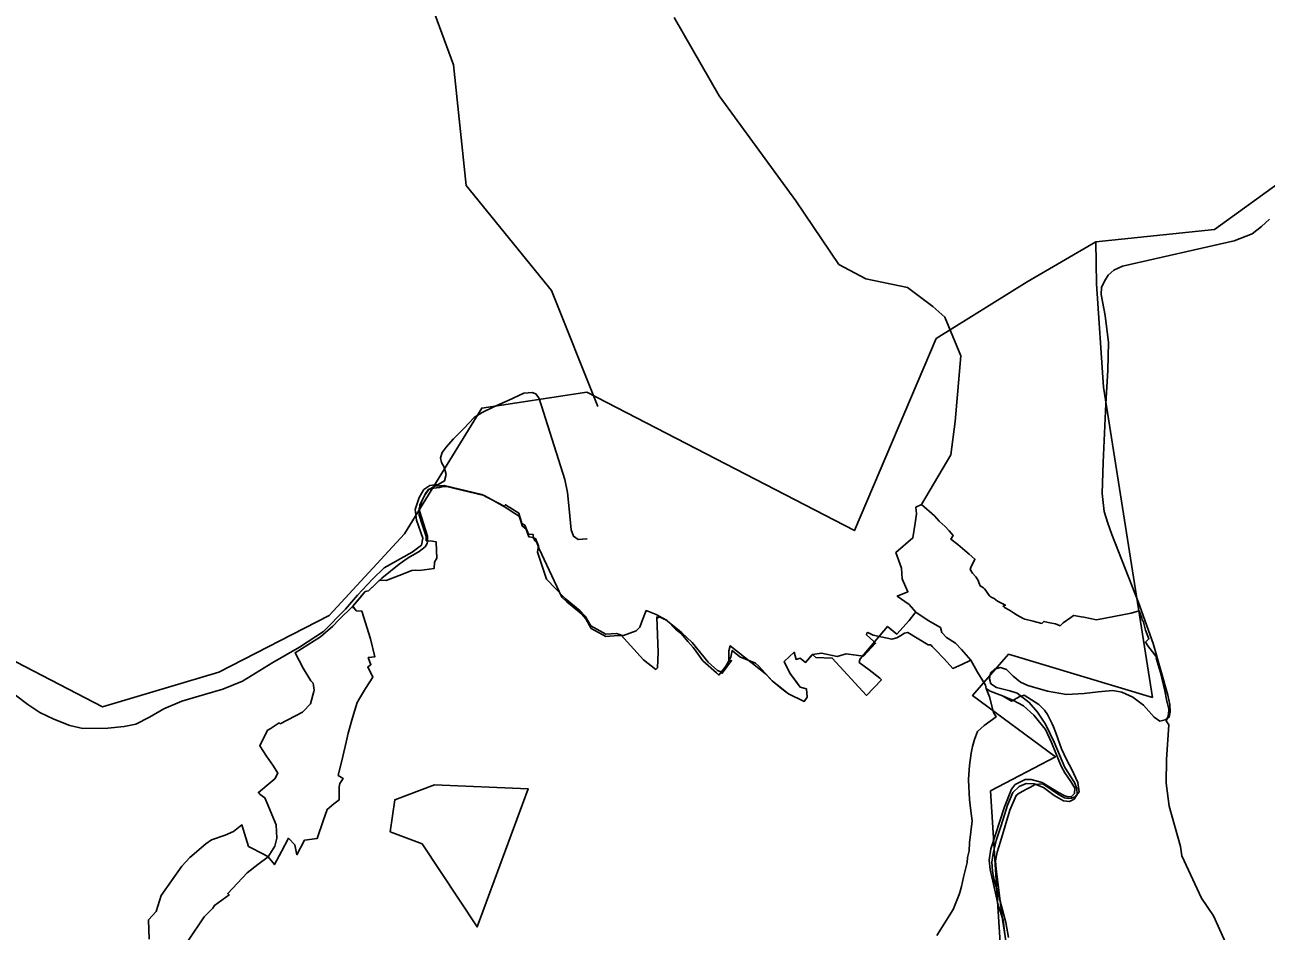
# Model space of a CAD drawing. Extents: x -789162 to -606354, y -1062736 to -945481.
# Drawn here: x -677802 to -675440, y -994547 to -992822 of the extents above; entities that cross this region are included whole.
import ezdxf

# ---------------------------------------------------------------- set-up
doc = ezdxf.new("R2010")
doc.units = 0
for name, color, linetype in [('_SIRSI VZTAHY_CYKLOTRASY MISTNI S', 7, 'Continuous'), ('_SIRSI VZTAHY_OP vodnich zdroju II stupne', 7, 'Continuous'), ('_SIRSI VZTAHY_SILNICE III TRIDY_STAV', 7, 'Continuous'), ('_SIRSI VZTAHY_USES_RBC_S', 7, 'Continuous'), ('_SIRSI VZTAHY_USES_RBK_S', 7, 'Continuous')]:
    doc.layers.add(name, color=color, linetype=linetype)

msp = doc.modelspace()

# ---------------------------------------------------------------- linework, layer by layer
at = {"layer": '_SIRSI VZTAHY_CYKLOTRASY MISTNI S'}
for points in [[(-678766.8, -990700.2), (-678671.7, -990917.3), (-678371.7, -991161.7), (-678252.2, -991206.9), (-678082, -991285.8), (-678105.9, -991437.2), (-678023.6, -991453.2), (-677816.4, -991873), (-677816.4, -991979.3), (-677694.3, -992577.1), (-677369, -992507.8), (-677027.1, -992559.1), (-677057.4, -992704.3), (-676986, -992897.9), (-676961.7, -993127.6), (-676799.6, -993327.7), (-676711.2, -993548.4)], [(-675110.9, -992821), (-675170.4, -992945.3), (-675538.4, -993211.1), (-675764.1, -993235.1), (-675762.5, -993314.6), (-675749.2, -993511.2), (-675656.4, -994101.7), (-675930, -994019.6), (-675998.4, -994098.3), (-675841, -994214.6), (-675964.2, -994279.6), (-675942.5, -994619), (-676015.5, -994902.4), (-675854.1, -995065), (-675523, -995287.3), (-675256.3, -995465.2), (-675085.3, -995663.7), (-675095.5, -995369.4), (-674873.3, -995605.5), (-674900.6, -996016.1)], [(-678593.3, -995993.9), (-678748.9, -995832.2), (-678545.4, -995658.5), (-678527.5, -995508.8), (-678359.9, -995622.6), (-678449.7, -995413), (-678413.8, -995257.3), (-678701, -994592.6), (-678437.7, -994353.1), (-678300, -993933.9), (-678294.1, -993730.3), (-678090.6, -993640.5), (-677875.1, -993652.4), (-677851.2, -994017.7), (-677653.7, -994119.5), (-677432.3, -994053.7), (-677222.8, -993945.9), (-677079.2, -993790.2), (-676932.3, -993551.1), (-676732.1, -993520.7), (-676223.4, -993784.2), (-676067.8, -993418.9), (-675894.3, -993311.1), (-675764.1, -993235.1)]]:
    msp.add_lwpolyline(points, dxfattribs=at)
at = {"layer": '_SIRSI VZTAHY_OP vodnich zdroju II stupne'}
for points in [[(-675937.1, -994552.1), (-675940.2, -994525.7), (-675949.5, -994496.9), (-675958.8, -994457.3), (-675965, -994429.3), (-675966.6, -994411.5), (-675963.7, -994389.7), (-675938, -994310.2), (-675924.3, -994276.1), (-675917.4, -994267.4), (-675898.6, -994257.7), (-675887.3, -994258.2), (-675866.3, -994263.9), (-675834.9, -994282.7), (-675823.1, -994289.2), (-675816.9, -994291), (-675810, -994290.5), (-675804.3, -994284.4), (-675803.8, -994274.4), (-675811.3, -994261.7), (-675823.1, -994245.1), (-675830.1, -994232.4), (-675840.1, -994207.9), (-675848.4, -994187.4), (-675859.8, -994162.5), (-675881.6, -994135.8), (-675901.3, -994117.9), (-675920.9, -994107.9), (-675941.5, -994098.7), (-675964.9, -994089.9), (-675972.4, -994085), (-675973.7, -994078.7), (-675989.2, -994053.6), (-676001.9, -994031), (-676019.4, -994010.4), (-676030.7, -993998.8), (-676048.1, -993987.8), (-676056.9, -993978.5), (-676059.3, -993968.8), (-676082.9, -993955.6), (-676106.6, -993939.3), (-676108.6, -993941.6), (-676119.4, -993955.5), (-676142.4, -993981.3), (-676160.2, -993966.7), (-676212.5, -994028.3), (-676213.8, -994032.4), (-676214.5, -994035), (-676195.2, -994049), (-676175.2, -994065.4), (-676171.8, -994068.3), (-676200, -994097.9), (-676265.6, -994027), (-676296.4, -994025.9), (-676303.2, -994019.9), (-676305.3, -994022.6), (-676316.1, -994035.2), (-676326.3, -994026.8), (-676334.2, -994029.3), (-676337.8, -994015.9), (-676356.9, -994033.1), (-676346.1, -994055.6), (-676326.4, -994082.4), (-676314.7, -994085.6), (-676313.1, -994101.4), (-676318.6, -994109.2), (-676348.8, -994095.2), (-676361.2, -994085.1), (-676379.5, -994070.4), (-676406.1, -994041.7), (-676411.2, -994036.7), (-676441.6, -994024.6), (-676455.6, -994012.3), (-676458.5, -994025.4), (-676462.2, -994031.9), (-676467.9, -994042.5), (-676471.9, -994047.4), (-676481.4, -994059.2), (-676485.9, -994055.2), (-676511.6, -994032.3), (-676527.5, -994010.1), (-676530.1, -994007), (-676540.4, -993995.1), (-676552.4, -993980.6), (-676563.7, -993971.6), (-676579.5, -993955.4), (-676597.3, -993946.9), (-676595.6, -993949.3), (-676597.5, -993950), (-676598.9, -993950.6), (-676599.4, -993948.9), (-676596.5, -994016.2), (-676598.1, -994045.2), (-676601.1, -994048.4), (-676624.4, -994030), (-676667.8, -993982.7), (-676675.9, -993980.2), (-676696.4, -993981.6), (-676724.9, -993965.5), (-676735.7, -993947.4), (-676745.1, -993936.8), (-676773.4, -993913.4), (-676809.3, -993876.7), (-676826.1, -993825.6), (-676824.2, -993813.6), (-676829.9, -993799.6), (-676834.2, -993799.5), (-676834.7, -993791.5), (-676843.5, -993791.1), (-676850.2, -993774), (-676856.1, -993770.5), (-676861.6, -993751.3), (-676879.1, -993740.4), (-676887.3, -993735.2), (-676889.5, -993737.9), (-676932.2, -993715.9), (-677003.8, -993698.4), (-677021.5, -993699.8), (-677029.5, -993704.4), (-677033.8, -993706), (-677038.2, -993711.9), (-677047, -993728.8), (-677050, -993735.1), (-677050.9, -993746.6), (-677035.6, -993795.1), (-677035.7, -993797.6), (-677035.6, -993805.3), (-677036, -993808.6), (-677039.9, -993815.1), (-677051.5, -993823.9), (-677072.5, -993836.3), (-677089.6, -993848.1), (-677122.6, -993874.5), (-677147.9, -993899.2), (-677153.9, -993900.4), (-677177.9, -993928.1), (-677204.1, -993954), (-677215.4, -993965.9), (-677239.1, -993986.2), (-677287.5, -994016.9), (-677271.9, -994046.1), (-677257.3, -994070.1), (-677253.4, -994074.9), (-677251.5, -994087.7), (-677252, -994090.2), (-677258.2, -994114), (-677272.1, -994128.6), (-677273.6, -994129.9), (-677316.1, -994152), (-677318, -994150.1), (-677334.9, -994161.8), (-677337.2, -994162.9), (-677339.8, -994164.3), (-677354.7, -994193.6), (-677341.6, -994213.6), (-677328.6, -994232.7), (-677320.3, -994245.9), (-677325.8, -994256.5), (-677333.4, -994262.8), (-677357.2, -994282.4), (-677354, -994286.2), (-677344.8, -994292.7), (-677341, -994301.8), (-677323.8, -994344.1), (-677322.2, -994369.9), (-677325.8, -994385.1), (-677338.6, -994404.9), (-677358.2, -994419.9), (-677378.6, -994435.8), (-677415.5, -994474.8), (-677413.1, -994477.5), (-677441, -994497.7), (-677444.3, -994503.1), (-677460.8, -994519), (-677490.6, -994563.4)], [(-676066.5, -994554.9), (-676035.1, -994505.1), (-676024, -994477), (-676022.6, -994472.9), (-676019.8, -994461.8), (-676015.6, -994443.7), (-676008.9, -994416.1), (-676008, -994406.1), (-676005.1, -994393.4), (-676004.2, -994378.2), (-675999.3, -994336.8), (-676002, -994317.4), (-676004.4, -994295.9), (-676006.3, -994259.3), (-676006.2, -994257.5), (-676004.2, -994231.6), (-676001, -994207.8), (-675998.8, -994195), (-675995.1, -994181.6), (-675988.9, -994166.7), (-675976.1, -994155), (-675953.7, -994138.5), (-675958.5, -994130.2), (-675966.5, -994100.9), (-675972.4, -994085), (-675964.9, -994089.9), (-675941.5, -994098.7), (-675924.1, -994108.6), (-675908.8, -994100), (-675900.4, -994097.6), (-675872.4, -994115), (-675861.9, -994126.1), (-675856.1, -994134.1), (-675847.1, -994152.1), (-675844.4, -994158), (-675840.1, -994169.4), (-675829.4, -994199.6), (-675819.7, -994220.1), (-675809.9, -994239.2), (-675798.5, -994263.8), (-675795.7, -994281.1), (-675803.1, -994291.2), (-675810.1, -994293.2), (-675816.1, -994294), (-675823.3, -994293.1), (-675835, -994286.2), (-675864.9, -994266.5), (-675878.6, -994267.2), (-675879.6, -994267.4), (-675889.6, -994273.2), (-675897.4, -994277.2), (-675901.6, -994279.4), (-675909.9, -994283.7), (-675915.4, -994288.2), (-675927.5, -994316.6), (-675945.3, -994375.7), (-675951.6, -994396.1), (-675954.7, -994412.8), (-675953.7, -994428.7), (-675941.6, -994524.4), (-675933.4, -994576.9)]]:
    msp.add_lwpolyline(points, dxfattribs=at)
for points in [[(-677106.4, -994357.4), (-677097.9, -994296.4), (-677022.4, -994268), (-676843.8, -994275.8), (-676941.3, -994538.6), (-677045.9, -994380.5)], [(-676843.8, -994275.8), (-676941.3, -994538.6), (-677045.9, -994380.5), (-677106.4, -994357.4), (-677097.9, -994296.4), (-677022.4, -994268)]]:
    msp.add_lwpolyline(points, close=True, dxfattribs=at)
at = {"layer": '_SIRSI VZTAHY_SILNICE III TRIDY_STAV'}
for points in [[(-675433.8, -993191.8), (-675449, -993205.8), (-675466.8, -993219.5), (-675500.8, -993233.1), (-675713.5, -993281.4), (-675729.4, -993288.4), (-675740.7, -993298.5), (-675747.5, -993309.6), (-675752.9, -993321.4), (-675753.5, -993334.7), (-675746.5, -993374.8), (-675739.7, -993426.1), (-675741.4, -993478.9), (-675744.9, -993543.3), (-675750.1, -993654.8), (-675751.9, -993713.8), (-675748.1, -993748.2), (-675741.4, -993770), (-675733.6, -993791.6), (-675683, -993921.1), (-675655.1, -993998.9), (-675626.8, -994097.4), (-675623, -994115.1), (-675622.7, -994129.1), (-675624.6, -994139.6), (-675631.8, -994144.2), (-675642.4, -994146.9), (-675653.2, -994139.6), (-675673.2, -994116.7), (-675693.5, -994101.2), (-675714.4, -994091.6), (-675731.3, -994088.8), (-675759.7, -994090.9), (-675785.9, -994094.2), (-675819.7, -994096.3), (-675856.2, -994089.8), (-675893.2, -994079.2), (-675907.5, -994072.9), (-675921.5, -994061.6), (-675934.1, -994048.5), (-675945.6, -994045), (-675956.7, -994047.8), (-675964.6, -994055.1), (-675966.5, -994066.5), (-675964, -994075.8), (-675953.2, -994083.1), (-675927.5, -994089.2), (-675913.6, -994093.9), (-675890.5, -994111.1), (-675874.7, -994129.6), (-675859.5, -994152.5), (-675843, -994186.6), (-675822.7, -994235.1), (-675804.6, -994263.7), (-675799.8, -994274.8), (-675799.2, -994286.3), (-675804.9, -994295.1), (-675814.1, -994299.9), (-675825.6, -994298.6), (-675843.3, -994288.2), (-675863.7, -994273.2), (-675881.1, -994266.3), (-675896.4, -994265.6), (-675910, -994271), (-675921.9, -994282.9), (-675932.2, -994306.9), (-675944.3, -994345.3), (-675953.5, -994373.9), (-675959.1, -994398.9), (-675961.6, -994415.1), (-675960.8, -994432.3), (-675957.5, -994449.7), (-675949.2, -994477.4), (-675935.4, -994530.1), (-675930.3, -994558.4)], [(-676731.9, -993799.6), (-676732.2, -993800), (-676749.2, -993801.4), (-676757.5, -993795.2), (-676762, -993782.8), (-676765.9, -993743.1), (-676768.9, -993711.9), (-676774.2, -993687.3), (-676822.8, -993533.2), (-676828.5, -993524.8), (-676835.9, -993521.6), (-676852.2, -993522.9), (-676881.9, -993536.8), (-676909.3, -993549), (-676931.7, -993559.7), (-676946.9, -993569), (-676966.2, -993589.7), (-676986, -993609.5), (-676999.9, -993625.4), (-677007.8, -993635.5), (-677010.8, -993645.7), (-677009.2, -993654.8), (-677004, -993663.4), (-676999.9, -993677.8), (-677003.3, -993689.9), (-677015.4, -993696.4), (-677031.2, -993698.5), (-677042.6, -993706.1), (-677051.6, -993721.6), (-677058.9, -993744.1), (-677056.4, -993764.6), (-677044.6, -993799), (-677046.8, -993811.9), (-677064.8, -993825.2), (-677118, -993855.3), (-677140.1, -993877), (-677168.7, -993907.2), (-677191.4, -993933.7), (-677233.4, -993976.4), (-677279.1, -994006), (-677329.9, -994035.4), (-677387.4, -994071), (-677424.7, -994085.8), (-677459.8, -994095.9), (-677502.8, -994108.9), (-677537.4, -994123.2), (-677564.4, -994139.1), (-677590.8, -994152.8), (-677613, -994156.9), (-677643.8, -994160.1), (-677691.3, -994160.7), (-677716.1, -994155.4), (-677746.5, -994143), (-677772.9, -994130.3), (-677796.3, -994115.1), (-677842.9, -994079.4)]]:
    msp.add_lwpolyline(points, dxfattribs=at)
at = {"layer": '_SIRSI VZTAHY_USES_RBC_S'}
msp.add_lwpolyline([(-677565.2, -994561.6), (-677566.2, -994524.8), (-677551.6, -994509.3), (-677542.3, -994478.9), (-677503.1, -994423.1), (-677487.9, -994406.2), (-677457.4, -994380.3), (-677446.5, -994372.5), (-677420.7, -994363.9), (-677404.7, -994356.8), (-677388.7, -994344.3), (-677376.3, -994385.2), (-677346.4, -994400.7), (-677338.6, -994404.9), (-677327, -994420), (-677313.4, -994394.8), (-677299.8, -994369.6), (-677288, -994382.1), (-677284, -994401.1), (-677269.6, -994373.1), (-677245.7, -994370.5), (-677234.3, -994336.8), (-677226.4, -994314.9), (-677213.7, -994304.5), (-677203.9, -994296.7), (-677203.7, -994284.2), (-677203.5, -994271.6), (-677202.4, -994265.6), (-677196, -994256.2), (-677202.6, -994252.5), (-677205.7, -994250.3), (-677196.7, -994214), (-677190.6, -994187.2), (-677186.8, -994170), (-677178, -994140.8), (-677169.1, -994111.6), (-677168.1, -994109.2), (-677167.1, -994106.9), (-677153.5, -994085), (-677139.9, -994063.1), (-677149.3, -994043.6), (-677143.3, -994039.7), (-677148.2, -994025.9), (-677135.7, -994024.5), (-677144.2, -993990.5), (-677160.5, -993937.9), (-677171.1, -993937), (-677177.9, -993928.1), (-677176.8, -993931.6), (-677177.9, -993928.1), (-677165.9, -993914.2), (-677153.9, -993900.4), (-677147.9, -993899.2), (-677132.2, -993883.8), (-677126.9, -993878.7), (-677114.2, -993879), (-677089.8, -993869.7), (-677065.5, -993860.3), (-677058.2, -993859.3), (-677051.5, -993860.2), (-677023, -993856.7), (-677022.5, -993844.2), (-677017.5, -993837), (-677019.1, -993806.8), (-677019.3, -993805.6), (-677026.3, -993804.6), (-677038.1, -993803.5), (-677038.3, -993795.3), (-677046.4, -993770.7), (-677051.7, -993755.2), (-677051.2, -993743), (-677045.7, -993726.3), (-677041.5, -993717.2), (-677032.8, -993706.3), (-677024.3, -993703.6), (-677012.7, -993702.3), (-677006, -993700.2), (-676996, -993701.1), (-676985.8, -993703.7), (-676956.9, -993710.5), (-676928, -993717.3), (-676907.1, -993729), (-676886.1, -993740.8), (-676869.6, -993751.5), (-676861, -993756.8), (-676858.1, -993766.1), (-676855.2, -993775.3), (-676847.9, -993781.5), (-676845.2, -993788.9), (-676842.6, -993796.3), (-676833.5, -993797.2), (-676832.9, -993800.1), (-676832.2, -993803), (-676828.6, -993804.7), (-676825.9, -993811.9), (-676823.2, -993819.1), (-676779.9, -993910.9), (-676770.3, -993920.1), (-676760.6, -993928), (-676742.1, -993943.2), (-676734.3, -993952.4), (-676724, -993970.4), (-676710.2, -993978), (-676696.4, -993985.7), (-676673.1, -993983.8), (-676662.6, -993983.9), (-676638.8, -993975.2), (-676631.3, -993967.9), (-676626.2, -993954), (-676619.8, -993936.6), (-676600.5, -993943.7), (-676581.9, -993954.4), (-676556.9, -993974.2), (-676551.4, -993978.6), (-676531.8, -993997.4), (-676501.3, -994034.4), (-676483.5, -994050.4), (-676479, -994052.5), (-676474.7, -994055.7), (-676457.1, -994031.5), (-676462.2, -994031.9), (-676462.4, -994013.2), (-676459.8, -994003.6), (-676392.8, -994056.1), (-676379.5, -994070.4), (-676370.4, -994077.7), (-676348.8, -994095.2), (-676318.6, -994109.2), (-676313.1, -994101.4), (-676314.7, -994085.6), (-676326.4, -994082.4), (-676336.2, -994069), (-676346.1, -994055.6), (-676356.9, -994033.1), (-676337.8, -994015.9), (-676334.2, -994029.3), (-676326.3, -994026.8), (-676316.1, -994035.2), (-676303.2, -994019.9), (-676285.8, -994017.6), (-676256.3, -994023.6), (-676239.2, -994019.1), (-676206, -994023.1), (-676183, -993998.6), (-676187, -993994.9), (-676200.3, -993982.4), (-676199.9, -993979.2), (-676197.5, -993978.3), (-676187.8, -993983.5), (-676152.3, -993990.8), (-676142.5, -993988.4), (-676135.1, -993983.8), (-676127.8, -993979.2), (-676121.7, -993978), (-676083.1, -994001.9), (-676077.9, -994001.6), (-676075.2, -994004.7), (-676069.8, -994010.7), (-676052.8, -994028.6), (-676035.9, -994046.6), (-676018.9, -994038.8), (-676001.9, -994031), (-676010.7, -994020.7), (-676010.7, -994020.7), (-676019.4, -994010.4), (-676030.7, -993998.8), (-676048.1, -993987.8), (-676056.9, -993978.5), (-676059.3, -993968.8), (-676082.9, -993955.6), (-676106.6, -993939.3), (-676119.1, -993925.2), (-676141.7, -993908.9), (-676121.5, -993900.6), (-676132.4, -993876.4), (-676133.7, -993855.8), (-676144.2, -993825.7), (-676112.1, -993798.2), (-676107.8, -993769.9), (-676105.1, -993752.1), (-676106.7, -993739.9), (-676095.7, -993734.5), (-676070.9, -993756.4), (-676061.8, -993766.2), (-676050.7, -993776.4), (-676043.1, -993785), (-676035.4, -993793.6), (-676040, -993800.5), (-676026.6, -993810.7), (-676013.5, -993822.3), (-676004.9, -993829.2), (-675994.1, -993838.6), (-676001.6, -993854.6), (-676003.1, -993858.4), (-675998.3, -993865.2), (-675992.5, -993872.2), (-675988.3, -993878.3), (-675985, -993886), (-675983.8, -993889.6), (-675978, -993893.3), (-675976, -993894.8), (-675973.1, -993898.6), (-675967.9, -993905.9), (-675965.6, -993909.3), (-675961.6, -993911.6), (-675957.6, -993913.8), (-675951.1, -993918.8), (-675943.6, -993922.6), (-675936.1, -993926.4), (-675940.4, -993928.2), (-675937.7, -993930.4), (-675928.2, -993936), (-675920.9, -993940.6), (-675913.6, -993945.1), (-675902.1, -993951.6), (-675899.3, -993952.9), (-675883, -993956.8), (-675866.6, -993960.8), (-675862.7, -993957), (-675851.4, -993959.8), (-675840.4, -993961.6), (-675832.1, -993965.4), (-675826.2, -993960.1), (-675811.5, -993949.6), (-675806.4, -993945.8), (-675801.8, -993946.7), (-675791.8, -993948.5), (-675786.5, -993949.3), (-675774.5, -993951.7), (-675762.6, -993954.1), (-675696.5, -993941.4), (-675681.6, -993937.2), (-675676.2, -993950.8), (-675675.1, -993956.3), (-675674.1, -993955.8), (-675672.5, -993960.9), (-675669.6, -993973.5), (-675662.9, -993990.3), (-675666.2, -993993.4), (-675669.5, -993996.5), (-675665.2, -994003.6), (-675656.4, -994014.7), (-675647.6, -994025.9), (-675649.1, -994027.1), (-675640.7, -994054.3), (-675632.8, -994089), (-675629.3, -994105.9), (-675625, -994123.8), (-675625.3, -994127.5), (-675625.6, -994131.2), (-675626.1, -994137.3), (-675630, -994146), (-675624.9, -994154.1), (-675629.7, -994219.7), (-675630, -994265.1), (-675624.2, -994308.8), (-675602.8, -994385.4), (-675600.2, -994403.3), (-675562.6, -994483.8), (-675540.2, -994517.1), (-675514, -994575.1)], dxfattribs=at)
at = {"layer": '_SIRSI VZTAHY_USES_RBK_S'}
msp.add_lwpolyline([(-676095.7, -993734.5), (-676039.9, -993640.1), (-676031.5, -993576.7), (-676020.6, -993451.7), (-676051.3, -993377.9), (-676074.1, -993358), (-676122.1, -993321.8), (-676201.4, -993305.5), (-676252.9, -993277.7), (-676334.7, -993156.8), (-676480.8, -992957), (-676566.5, -992807.7)], dxfattribs=at)

doc.saveas('drawing.dxf')
